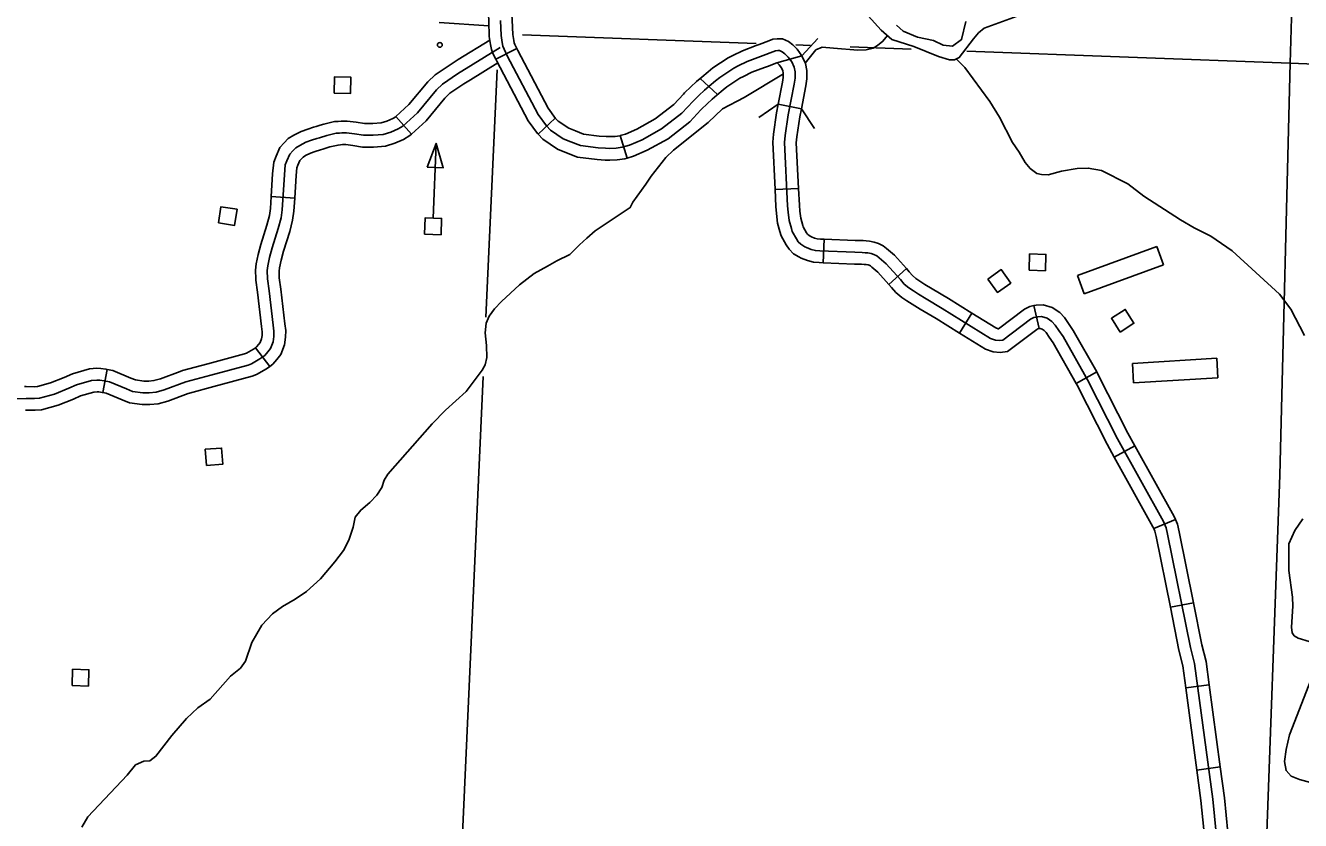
# Model space of a CAD drawing. Extents: x 653372 to 905732, y 627442 to 787275.
# Drawn here: x 840811 to 848928, y 646358 to 651420 of the extents above; entities that cross this region are included whole.
import ezdxf

# ---------------------------------------------------------------- set-up
doc = ezdxf.new("R2010")
doc.units = 0
for name, color, linetype in [('Level 32', 7, 'Continuous'), ('Level 35', 7, 'Continuous'), ('Level 38', 7, 'Continuous'), ('Level 4', 7, 'Continuous'), ('Level 45', 7, 'Continuous'), ('Level 5', 7, 'Continuous'), ('Level 56', 7, 'Continuous'), ('Level 57', 7, 'Continuous')]:
    doc.layers.add(name, color=color, linetype=linetype)

msp = doc.modelspace()

# ---------------------------------------------------------------- linework, layer by layer
at = {"layer": 'Level 32'}
for p, q in [((843939.1, 651273.3), (843804.7, 651206.8)), ((845754.2, 651227), (845593.3, 651182.5)), ((845105.4, 651082.7), (845216.9, 650981.1)), ((845750.6, 650889.5), (845603.4, 650918.4)), ((844183.2, 650831), (844074, 650728.2)), ((844597.1, 650719.1), (844640.3, 650575.4)), ((845732.5, 650382.7), (845582.6, 650375.3)), ((845896.1, 650059.1), (845890, 649909.2)), ((846418.6, 649872.1), (846307.2, 649771.7)), ((847229.5, 649636.6), (847264.1, 649490.6)), ((846836.1, 649589.2), (846757.1, 649461.6)), ((847630.7, 649214), (847500.1, 649140.2)), ((847873, 648744.5), (847742, 648671.5)), ((848132, 648274.7), (847993.5, 648217.1)), ((848246.4, 647744.8), (848099.3, 647715.2)), ((848346.5, 647221.8), (848197.9, 647201.8)), ((848416.9, 646698.5), (848268.2, 646678.5))]:
    msp.add_line(p, q, dxfattribs=at)
for points in [[(843804.7, 651206.8), (843789, 651238.4), (843777.9, 651266.8), (843771.5, 651298.3), (843763.8, 651349.4), (843759.7, 651448.7), (843757.8, 651489.6), (843768.6, 651764.9)], [(843939.1, 651273.3), (843926.3, 651299.3), (843922.3, 651309.5), (843919.2, 651324.5), (843913.3, 651363.7), (843909.5, 651455.1), (843908, 651490), (843918.5, 651759)], [(847209.2, 649549.5), (847032.4, 649415.9), (847014.7, 649413.5), (846986.9, 649415.7), (846954.6, 649427.5), (846647.5, 649617.8), (846544.2, 649679), (846495.4, 649708.4), (846463.4, 649729.8), (846434.7, 649749), (846405.5, 649773.7), (846380.6, 649802.4), (846289.7, 649903.1), (846246, 649940.8), (846230, 649952.8), (846211.9, 649962.2), (846194.4, 649968.2), (846173.5, 649972.2), (846156.5, 649973.4), (846138.2, 649975.3), (846091.3, 649976.1), (845867.1, 649985.2), (845839.3, 649987.4), (845811.6, 649994.3), (845782, 650006.1), (845772, 650011.9), (845747.3, 650026.9), (845730.1, 650043.7), (845718.4, 650061.8), (845691, 650109.5), (845686.4, 650128.1), (845672.2, 650177.5), (845665.7, 650230.8), (845662.8, 650271.7), (845643, 650675.4), (845646.7, 650720.3), (845666.6, 650851), (845705.2, 651047.2), (845709.8, 651085.3), (845710.2, 651125.6), (845704.3, 651154.4), (845689, 651188.8), (845666.1, 651219.5), (845645.7, 651239.8), (845629, 651252.8), (845612.1, 651260.4), (845599.4, 651261), (845586.4, 651259.3), (845567.8, 651253.1), (845508, 651230), (845404.8, 651190.9), (845348.2, 651162.7), (845321.2, 651149), (845231, 651089.8), (845203.8, 651067.5), (845164.1, 651034), (845133.4, 651008.4), (845098.4, 650975.4), (845060.6, 650939.1), (844989.7, 650861.3), (844860.5, 650762.2), (844735.8, 650693.1), (844655.5, 650658.3), (844610.2, 650644.7), (844571.8, 650639.5), (844531, 650638), (844503.9, 650638.3), (844456.4, 650641.1), (844343.9, 650655.4), (844283.4, 650679), (844233.7, 650699.5), (844152.4, 650754.4), (844127.3, 650781), (844074.8, 650853.7), (843878.2, 651227.4), (843857.7, 651268.8), (843850.1, 651288.1), (843845.3, 651311.4), (843838.5, 651356.5), (843834.6, 651451.9)], [(845750.6, 650889.5), (845779.3, 651035.4), (845784.8, 651080.3), (845785.3, 651132.9), (845776.1, 651177.4), (845754.2, 651227), (845722.9, 651268.8), (845695.3, 651296.2), (845667.9, 651317.5), (845629.8, 651334.7), (845596.2, 651336.2), (845569.5, 651332.8), (845542.4, 651323.6), (845481.2, 651300.1), (845462.8, 651293.1)], [(844185.2, 650828.9), (844138.7, 650893.3), (843945, 651261.5), (843939.1, 651273.3)], [(845462.8, 651293.1), (845374.7, 651259.7), (845314.5, 651229.7), (845283.6, 651214), (845186.5, 651150.3), (845155.9, 651125.2), (845115.9, 651091.4), (845083.6, 651064.5), (845046.7, 651029.7), (845006.8, 650991.5), (844999.4, 650983.3)], [(844074, 650728.2), (844069.4, 650733.1), (844010.9, 650814), (843811.4, 651193.3), (843804.7, 651206.8)], [(845515.9, 651152.8), (845434.9, 651122.1), (845381.9, 651095.7), (845358.9, 651084), (845275.5, 651029.3), (845251.8, 651009.8), (845212.3, 650976.5), (845183.2, 650952.2), (845150.1, 650921), (845114.3, 650886.7), (845110.2, 650882.3)], [(845603.4, 650918.4), (845631, 651058.9), (845634.9, 651090.2), (845635.2, 651118.3), (845632.5, 651131.3), (845623.9, 651150.7), (845609.3, 651170.2), (845596, 651183.4), (845593.3, 651182.5), (845534.7, 651159.9), (845515.9, 651152.8)], [(844999.4, 650983.3), (844938.8, 650916.8), (844819.3, 650825.1), (844702.6, 650760.5), (844629.7, 650728.9), (844597.1, 650719.1)], [(845582.6, 650375.3), (845567.8, 650676.6), (845572.1, 650729), (845592.7, 650863.9), (845603.4, 650918.4)], [(844597.1, 650719.1), (844594.3, 650718.2), (844565.4, 650714.3), (844530.1, 650713), (844506.6, 650713.3), (844463.3, 650715.9), (844362.5, 650728.6), (844311.3, 650748.6), (844269.3, 650766), (844201.2, 650811.9), (844183.2, 650831)], [(845110.2, 650882.3), (845040.7, 650805.9), (844901.7, 650699.3), (844769, 650625.8), (844681.3, 650587.7), (844640.3, 650575.4)], [(845732.5, 650382.7), (845718.1, 650674.1), (845721.2, 650711.6), (845740.5, 650838.1), (845750.6, 650889.5)], [(844640.3, 650575.4), (844626.1, 650571.2), (844578.3, 650564.7), (844531.8, 650563), (844501.2, 650563.4), (844449.4, 650566.4), (844325.3, 650582.2), (844255.4, 650609.4), (844198, 650633.1), (844103.5, 650696.9), (844074, 650728.2)], [(845890, 649909.2), (845862.6, 649910.3), (845827.1, 649913.1), (845788.5, 649922.8), (845749.4, 649938.4), (845733.9, 649947.3), (845700.9, 649967.3), (845671.7, 649996), (845654.4, 650022.7), (845620.7, 650081.2), (845613.9, 650108.7), (845598.5, 650162.5), (845591, 650223.6), (845588, 650267.2), (845582.6, 650375.3)], [(845896.1, 650059.1), (845871.6, 650060.1), (845851.5, 650061.7), (845834.7, 650065.9), (845814.7, 650073.8), (845810.1, 650076.4), (845793.7, 650086.5), (845788.5, 650091.5), (845782.4, 650100.9), (845761.3, 650137.7), (845758.9, 650147.4), (845746, 650192.5), (845740.4, 650238), (845737.7, 650276.1), (845732.5, 650382.7)], [(846418.6, 649872.1), (846342.3, 649956.8), (846293.1, 649999.2), (846270.2, 650016.5), (846241.5, 650031.4), (846213.7, 650040.9), (846183.2, 650046.7), (846163, 650048.2), (846142.7, 650050.3), (846093.4, 650051), (845896.1, 650059.1)], [(846307.2, 649771.7), (846237.2, 649849.4), (846198.8, 649882.4), (846189.8, 649889.2), (846182.4, 649893.1), (846175.1, 649895.5), (846163.7, 649897.7), (846150, 649898.7), (846133.7, 649900.4), (846089.2, 649901.1), (845890, 649909.2)], [(846836.1, 649589.2), (846686.3, 649681.9), (846582.6, 649743.4), (846535.6, 649771.7), (846505.1, 649792.1), (846480, 649809), (846458.3, 649827.3), (846436.7, 649852.1), (846418.6, 649872.1)], [(846757.1, 649461.6), (846608.6, 649553.6), (846505.7, 649614.7), (846455.2, 649645.1), (846421.7, 649667.5), (846389.5, 649689.1), (846352.7, 649720.1), (846324.4, 649752.6), (846307.2, 649771.7)], [(847229.5, 649636.6), (847205.5, 649630.9), (847170, 649613.9), (847005.3, 649489.4), (847003.1, 649489.6), (846987.6, 649495.3), (846836.1, 649589.2)], [(847630.7, 649214), (847481.2, 649478.4), (847451.8, 649521.7), (847424.9, 649560), (847394.8, 649592), (847347.5, 649624.8), (847289.5, 649641.5), (847245.7, 649640.4), (847229.5, 649636.6)], [(848608.2, 644072.4), (848368.8, 646493.1), (848252.7, 647357.1), (848227.3, 647459.5), (848082, 648180.9), (848072.7, 648222.1), (848056.3, 648261.3), (847762.4, 648789), (847572.4, 649164.7), (847417.4, 649438.8), (847390.1, 649479.1), (847366.6, 649512.5), (847345.5, 649534.9), (847314.9, 649556.2), (847279.9, 649566.3), (847255.4, 649565.6), (847230.6, 649559.8), (847209.2, 649549.5)], [(847264.1, 649490.6), (847255.8, 649488.6), (847248.4, 649485.1), (847062.1, 649344.3), (847016.9, 649338.1), (846970.7, 649341.7), (846921.6, 649359.7), (846757.1, 649461.6)], [(847500.1, 649140.2), (847353.7, 649399.2), (847328.4, 649436.4), (847308.3, 649464.9), (847296.2, 649477.8), (847282.2, 649487.6), (847270.3, 649491), (847265.1, 649490.9), (847264.1, 649490.6)], [(847873, 648744.5), (847828.7, 648824.1), (847638.6, 649200.1), (847630.7, 649214)], [(847742, 648671.5), (847696.2, 648753.8), (847506.3, 649129.3), (847500.1, 649140.2)], [(848132, 648274.7), (848123.9, 648294.1), (847873, 648744.5)], [(847993.5, 648217.1), (847988.7, 648228.6), (847742, 648671.5)], [(848099.3, 647715.2), (848008.7, 648165.2), (848001, 648199.2), (847993.5, 648217.1)], [(848246.4, 647744.8), (848155.4, 648196.6), (848144.4, 648245), (848132, 648274.7)], [(848346.5, 647221.8), (848326.4, 647371.1), (848300.5, 647475.9), (848246.4, 647744.8)], [(848197.9, 647201.8), (848178.9, 647343.1), (848154.1, 647443.1), (848099.3, 647715.2)], [(848268.2, 646678.5), (848197.9, 647201.8)], [(848416.9, 646698.5), (848346.5, 647221.8)], [(848326.7, 646156.5), (848294.3, 646484.4), (848268.2, 646678.5)], [(848476, 646171.2), (848443.3, 646501.8), (848416.9, 646698.5)]]:
    msp.add_lwpolyline(points, dxfattribs=at)
at = {"layer": 'Level 35'}
for points in [[(846174.7, 651482.3), (846259, 651390), (846326, 651332), (846466.9, 651286.8), (846623.4, 651222.5), (846693.9, 651202.4), (846725.8, 651200.9), (846755, 651216.5), (846845.6, 651335.1), (846878.1, 651372.6), (846914.5, 651404.1), (847218.3, 651513.5)], [(846796.4, 651444.9), (846769.7, 651330.3), (846712.2, 651288.1), (846653.5, 651296), (846591.1, 651324), (846489.7, 651345.5), (846398.6, 651383.9), (846355.3, 651422.6)], [(846298.4, 651355.9), (846268.9, 651319.9), (846235.6, 651293.4), (846208.4, 651276.8), (846163.4, 651265.4), (846109.5, 651264.3), (845955.7, 651276.8), (845882, 651282.9), (845842.6, 651266.4), (845775.2, 651179.5)], [(846737, 651206.9), (846790.9, 651153.9), (846950, 650935.4), (847012.3, 650836.4), (847094.6, 650675.1), (847137.5, 650614.5), (847175.3, 650547.9), (847207.7, 650510.4), (847250, 650478.7), (847279.8, 650471.3), (847321.7, 650469.6), (847405.8, 650492.4), (847506.8, 650508.8), (847576.7, 650512.8), (847660.2, 650496.5), (847829.4, 650411.9), (847930.9, 650334.4), (848163.9, 650183.8), (848249.9, 650132.5), (848356.7, 650077.8), (848491.9, 649984.7), (848794.7, 649709.1), (848867.1, 649614.9), (848953.2, 649446.6)], [(845637.5, 651111.5), (845385.6, 650961.4), (845247.5, 650889.7), (845157.4, 650802), (844936.3, 650626.3), (844887.7, 650580.1), (844794.1, 650461.4), (844760.4, 650408.9), (844676.3, 650295.6), (844661.3, 650260.4), (844437.6, 650112.7), (844385, 650066.5), (844337.7, 650023.1), (844275.4, 649961.9), (844193.5, 649922.7), (844134, 649887.2), (844049.6, 649840), (843956.4, 649769)], [(843956.4, 649769), (843841.7, 649662.2), (843797.1, 649615.8), (843763.5, 649569.3), (843743.9, 649525.6), (843736.9, 649463.7), (843746.6, 649383.5), (843747.4, 649305.5), (843736.7, 649259.6), (843717.2, 649224.9), (843616.4, 649090.4), (843484.9, 648970.4), (843399.8, 648884.6), (843117.5, 648563.8), (843094, 648525.2), (843079.3, 648478.4), (843048.6, 648428.8), (843003, 648382.5), (842945.4, 648334.4), (842908.8, 648288.9), (842895.9, 648226.1), (842869.7, 648143.5), (842835.7, 648077), (842779.8, 648005.8), (842688.3, 647896.1), (842599.3, 647815.5), (842528.7, 647767.5), (842446.2, 647720.8), (842382.7, 647674.7), (842315.7, 647600.7), (842252.2, 647490.6), (842211.4, 647372.2), (842179.8, 647328.7), (842116.2, 647277.6), (841987.2, 647129.5), (841908.6, 647074.7), (841836.7, 647006.8), (841742.3, 646898.2), (841641.5, 646766.7), (841603.2, 646737.2), (841563.3, 646735.8), (841512, 646712.6), (841457.2, 646647.4), (841208.7, 646381.1), (841168.8, 646314.7)], [(848942, 648279.4), (848890.9, 648205.2), (848853.7, 648118.7), (848853.1, 647950.7), (848876.3, 647780.3), (848879.4, 647723.2), (848870.4, 647589.3), (848875.8, 647552.2), (848886.5, 647534), (848912.2, 647519.6), (848982.6, 647496.6)], [(849026, 647334.9), (848858.7, 646903.3), (848836.3, 646810.6), (848825.1, 646732.7), (848836.2, 646675.5), (848868.5, 646640), (848922, 646619.2), (849015.4, 646593.8)]]:
    msp.add_lwpolyline(points, dxfattribs=at)
at = {"layer": 'Level 38'}
for points in [[(845504.8, 651309.2), (845504.8, 651309.2)], [(845854.7, 651338.3), (845754.2, 651227)], [(845478.9, 650834.8), (845603.4, 650918.4)], [(845750.6, 650889.5), (845834.3, 650765)]]:
    msp.add_lwpolyline(points, dxfattribs=at)
at = {"layer": 'Level 4'}
for points in [[(843741.8, 649562.6), (843813.2, 651137.5)], [(843535, 644640.7), (843590.5, 646223), (843724.7, 649185)]]:
    msp.add_lwpolyline(points, dxfattribs=at)
at = {"layer": 'Level 45'}
for p, q in [((843269.2, 650729.1), (843168.2, 650840.1)), ((842525.2, 650321.7), (842375.5, 650330.9)), ((842365.5, 649249.5), (842274.4, 649368.6)), ((841302.3, 649083.2), (841331, 649230.4))]:
    msp.add_line(p, q, dxfattribs=at)
for points in [[(843444.6, 651438.6), (843760.9, 651419.1)], [(843565.3, 651202.8), (843767.1, 651327.5)], [(842682.4, 650705.2), (842729.6, 650719.7), (842789.4, 650733.7), (842809, 650735), (842824.5, 650736.7), (842854.8, 650736.5), (842905.8, 650730.5), (842962.3, 650721.2), (843024.2, 650721.2), (843088.8, 650726.3), (843136.7, 650741.3), (843183.4, 650761.4), (843213.1, 650779.4), (843306.6, 650864.6), (843426.5, 651009.8), (843466, 651047.2), (843560.7, 651111.8), (843831.8, 651279.4)], [(843168.2, 650840.1), (843252.2, 650916.4), (843371.6, 651061.1), (843418.8, 651105.8), (843519.9, 651174.7), (843565.3, 651202.8)], [(843644.2, 651075.2), (843817.2, 651182.2)], [(843269.2, 650729.1), (843361, 650812.7), (843481.4, 650958.5), (843513.2, 650988.6), (843601.6, 651048.9), (843644.2, 651075.2)], [(842686.3, 650784.9), (842710.1, 650792.1), (842778.3, 650808.1), (842802.3, 650809.7), (842820.6, 650811.8), (842859.5, 650811.4), (842916.2, 650804.8), (842968.4, 650796.2), (843021.3, 650796.2), (843074.5, 650800.4), (843110.6, 650811.7), (843148.9, 650828.2), (843167.9, 650839.7), (843168.2, 650840.1)], [(842375.5, 650330.9), (842384.4, 650476), (842391, 650550.1), (842406.6, 650588.5), (842430.2, 650642.4), (842457.5, 650672.6), (842484, 650700.2), (842520.2, 650722.2), (842565.4, 650745.8), (842608.3, 650760.2), (842643.8, 650771.9), (842660.4, 650777), (842686.3, 650784.9)], [(840739.7, 649043.2), (840815.6, 649046), (840868.9, 649045.2), (840900.6, 649048), (840994.7, 649072.9), (841086.8, 649110.6), (841135, 649131.7), (841231.9, 649159.5), (841265.3, 649162.1), (841283.9, 649161.3), (841311, 649157.9), (841345.6, 649151.2), (841453.6, 649105.6), (841492.3, 649090.5), (841558.4, 649080.9), (841598.8, 649081), (841641.9, 649084.7), (841692.9, 649099.7), (841832.3, 649151.1), (841991.1, 649193), (842229.4, 649258.1), (842249.8, 649266.3), (842303.8, 649296.7), (842333.6, 649319.5), (842353.2, 649342), (842370.3, 649363), (842387.4, 649406), (842391.6, 649440.7), (842392.6, 649473.7), (842387.4, 649511.8), (842362.4, 649731.3), (842352, 649806.3), (842349.8, 649859.4), (842353.2, 649889.9), (842365, 649943.9), (842382, 650004.1), (842420.5, 650128.5), (842437.6, 650195.6), (842445.5, 650246.3), (842459.2, 650470.4), (842464.7, 650532.2), (842475.7, 650559.4), (842494.1, 650601.2), (842512.4, 650621.5), (842531.3, 650641.2), (842557, 650656.9), (842594.9, 650676.6), (842632, 650689.1), (842666.4, 650700.4), (842682.4, 650705.2)], [(842730.2, 650641.4), (842749.1, 650647.2), (842800.5, 650659.2), (842815.8, 650660.3), (842828.4, 650661.7), (842850.1, 650661.5), (842895.4, 650656.2), (842956.2, 650646.2), (843027.2, 650646.2), (843103.1, 650652.1), (843162.8, 650670.8), (843218, 650694.6), (843258.2, 650719.2), (843269.2, 650729.1)], [(842525.2, 650321.7), (842534, 650464.8), (842538.4, 650514.4), (842544.8, 650530.2), (842557.9, 650560), (842567.3, 650570.4), (842578.6, 650582.2), (842593.9, 650591.5), (842624.4, 650607.4), (842655.6, 650617.9), (842689.1, 650628.9), (842704.3, 650633.5), (842730.2, 650641.4)], [(842276.9, 649807.8), (842274.6, 649862.1), (842279.1, 649902.1), (842292.2, 649962.1), (842310, 650025.4), (842348.3, 650148.9), (842364.1, 650210.7), (842370.8, 650254.3), (842375.5, 650330.9)], [(842426.7, 649814), (842425, 649856.8), (842427.3, 649877.7), (842437.8, 649925.7), (842453.9, 649982.8), (842492.7, 650108.1), (842511.2, 650180.6), (842520.1, 650238.3), (842525.2, 650321.7)], [(842274.4, 649368.6), (842282, 649374.4), (842295.8, 649390.3), (842304.8, 649401.4), (842314.1, 649424.7), (842316.7, 649446.3), (842317.4, 649469.7), (842313, 649502.5), (842288, 649721.9), (842277.2, 649799.5), (842276.9, 649807.8)], [(842365.5, 649249.5), (842385.2, 649264.5), (842410.6, 649293.7), (842435.7, 649324.6), (842460.7, 649387.3), (842466.4, 649435), (842467.7, 649477.6), (842461.8, 649521), (842436.8, 649740.7), (842426.8, 649813), (842426.7, 649814)], [(841794.6, 649217.2), (841809.6, 649222.7), (841971.6, 649265.5), (842205.4, 649329.3), (842217.3, 649334.1), (842262.5, 649359.5), (842274.4, 649368.6)], [(840805.5, 649120.7), (840814.8, 649121), (840866.1, 649120.2), (840887.5, 649122.1), (840970.8, 649144.1), (841057.5, 649179.6), (841109.5, 649202.4), (841218.4, 649233.6), (841264.1, 649237.3), (841290.3, 649236), (841322.8, 649232), (841331, 649230.4)], [(841331, 649230.4), (841367.6, 649223.3), (841481.8, 649175.1), (841511.5, 649163.5), (841563.7, 649155.9), (841595.5, 649156), (841628, 649158.8), (841669.4, 649170.9), (841794.6, 649217.2)], [(841846.6, 649076.5), (841854.9, 649079.5), (842010.5, 649120.6), (842253.3, 649186.9), (842282.4, 649198.6), (842345.2, 649233.9), (842365.5, 649249.5)], [(840811, 648970.8), (840816.4, 648971), (840871.7, 648970.1), (840913.6, 648973.9), (841018.5, 649001.6), (841116.1, 649041.5), (841160.5, 649061), (841245.3, 649085.3), (841266.6, 649087), (841277.6, 649086.5), (841299.2, 649083.8), (841302.3, 649083.2)], [(841302.3, 649083.2), (841323.6, 649079.1), (841425.4, 649036.1), (841473.1, 649017.5), (841553, 649005.9), (841602.1, 649006), (841655.8, 649010.7), (841716.5, 649028.4), (841846.6, 649076.5)]]:
    msp.add_lwpolyline(points, dxfattribs=at)
at = {"layer": 'Level 5'}
for points in [[(848882.5, 651904.4), (848862.8, 651181.4)], [(843974.9, 651360.7), (845461.8, 651306.1)], [(845715.1, 651296.9), (845807.5, 651293.5)], [(846060.9, 651284.2), (846449.5, 651269.9)], [(846802.8, 651257), (848862.8, 651181.4)], [(848862.8, 651181.4), (848796.8, 648556.2), (848701.5, 645928.1)], [(848862.8, 651181.4), (851444.1, 651077.5)]]:
    msp.add_lwpolyline(points, dxfattribs=at)
at = {"layer": 'Level 56'}
for points in [[(842775.2, 650989.5), (842778.3, 651093.6), (842882.6, 651090.4), (842879.5, 650986.4)], [(843368, 650518), (843470, 650514.3), (843424.6, 650669.1)], [(842039.3, 650162.7), (842055, 650265.6), (842158.2, 650249.8), (842142.5, 650146.9)], [(843351.8, 650091), (843355, 650195), (843459.3, 650191.9), (843456.2, 650087.8)], [(847200, 649861.7), (847203.2, 649965.7), (847307.5, 649962.6), (847304.4, 649858.6)], [(846938.1, 649805.2), (847022.9, 649865.6), (847083.4, 649780.5), (846998.6, 649720.2)], [(847778.9, 649468.4), (847723.6, 649556.5), (847812.1, 649612), (847867.4, 649523.8)], [(841962.6, 648618), (841954.8, 648721.8), (842058.9, 648729.6), (842066.7, 648625.8)], [(841107, 647216.5), (841110.2, 647320.5), (841214.5, 647317.4), (841211.4, 647213.4)]]:
    msp.add_lwpolyline(points, close=True, dxfattribs=at)
msp.add_lwpolyline([(843407.1, 650193.4), (843424.6, 650669.1)], dxfattribs=at)
msp.add_circle((843448.7, 651296.7), 15, dxfattribs=at)
at = {"layer": 'Level 57'}
for p, q in [((848012.3, 650012.8), (847507.3, 649828.6)), ((848055.1, 649895.3), (848012.3, 650012.8)), ((847550.2, 649711.2), (848055.1, 649895.3)), ((847507.3, 649828.6), (847550.2, 649711.2)), ((848394.2, 649301.7), (847857.7, 649268.7)), ((847857.7, 649268.7), (847865.4, 649143.9)), ((848401.8, 649176.9), (848394.2, 649301.7)), ((847865.4, 649143.9), (848401.8, 649176.9))]:
    msp.add_line(p, q, dxfattribs=at)

doc.saveas('drawing.dxf')
